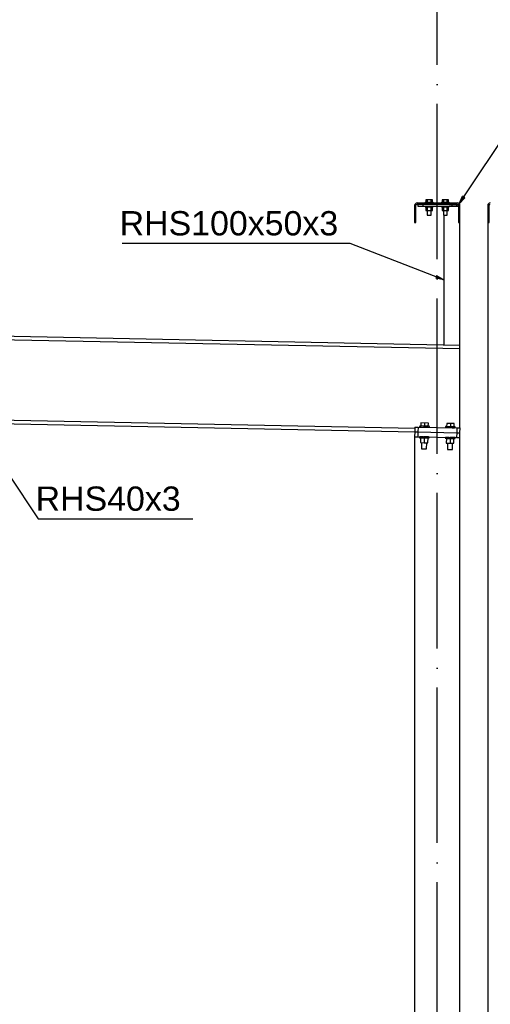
# Model space of a CAD drawing. Header units: millimetres. Extents: x 1814 to 94182, y 11562 to 49454.
# Tile 715 of 746: x 52086 to 52232, y 25286 to 25590. Entities that reach past the tile are written whole.
import ezdxf

# ---------------------------------------------------------------- set-up
doc = ezdxf.new("R2010")
doc.units = ezdxf.units.MM
doc.linetypes.add('ACAD_ISO04W100', pattern=[30, 24, -3, 0, -3])
for name, color, linetype in [('AS_Belki', 145, 'Continuous'), ('AS_Blachy', 30, 'Continuous'), ('AS_Sruby', 9, 'Continuous'), ('osie', 40, 'ACAD_ISO04W100')]:
    doc.layers.add(name, color=color, linetype=linetype)
doc.styles.add('ARIAL', font='arial.ttf')

msp = doc.modelspace()

# ---------------------------------------------------------------- linework, layer by layer
at = {"color": 7}
msp.add_line((52222.291, 25532.871), (52240.381, 25559.99), dxfattribs=at)
at = {"color": 0, "linetype": 'ByBlock', "lineweight": -2}
for p, q in [((52222.291, 25532.871), (52223.332, 25535.182)), ((52224.025, 25534.719), (52222.291, 25532.871)), ((52224.025, 25534.719), (52223.332, 25535.182)), ((52215.345, 25510.664), (52215.044, 25509.887)), ((52217.525, 25509.371), (52215.044, 25509.887)), ((52215.345, 25510.664), (52217.525, 25509.371))]:
    msp.add_line(p, q, dxfattribs=at)
at = {"color": 7}
for points in [[(52217.525, 25509.371), (52188.664, 25520.568), (52118.192, 25520.568)], [(52064.549, 25476.89), (52092.226, 25435.505), (52139.978, 25435.505)]]:
    msp.add_lwpolyline(points, dxfattribs=at)
at = {"layer": 'AS_Belki', "linetype": 'Continuous', "ltscale": 0.25}
for p, q in [((52209.325, 25533.105), (52221.725, 25533.105)), ((52208.525, 25532.305), (52208.525, 25527.105)), ((52208.925, 25527.105), (52208.925, 25532.305)), ((52209.325, 25532.705), (52221.725, 25532.705)), ((52222.125, 25532.105), (52219.225, 25532.105)), ((52222.125, 25532.305), (52222.125, 25527.105)), ((52222.525, 25527.105), (52222.525, 25532.305)), ((52231.125, 25532.705), (52231.291, 25532.705)), ((52231.125, 25532.705), (52231.125, 25532.305)), ((52231.125, 25532.305), (52231.125, 25527.105)), ((52231.525, 25527.105), (52231.525, 25532.305)), ((52208.525, 25527.105), (52208.925, 25527.105)), ((52217.525, 25529.355), (52217.525, 25489.208)), ((52222.125, 25527.105), (52222.525, 25527.105)), ((52222.525, 25489.108), (52222.525, 25527.105)), ((52231.125, 25527.105), (52231.525, 25527.105)), ((52231.125, 25527.105), (52231.125, 25080.655)), ((52222.525, 25489.108), (51471.125, 25504.108)), ((52063.868, 25491.255), (52222.525, 25488.087)), ((52222.525, 25463.603), (52222.525, 25489.108)), ((52015.125, 25466.243), (52208.555, 25462.381)), ((52208.576, 25463.401), (52063.369, 25466.3)), ((52208.525, 25460.881), (52208.525, 25044.705)), ((52222.525, 25047.965), (52222.525, 25460.602))]:
    msp.add_line(p, q, dxfattribs=at)
for centre, start, end in [((52209.325, 25532.305), 90, 180), ((52221.725, 25532.305), 0, 90), ((52231.925, 25532.305), 90, 180)]:
    msp.add_arc(centre, 0.8, start, end, dxfattribs=at)
at = {"layer": 'AS_Belki', "linetype": 'Continuous', "ltscale": 0.25, "extrusion": (-2.59853e-16, -1.28585e-47, -1)}
for centre, start, end in [((-52209.325, 25532.305), 0, 90), ((-52221.725, 25532.305), 90, 180), ((-52231.925, 25532.305), 0, 90)]:
    msp.add_arc(centre, 0.4, start, end, dxfattribs=at)
at = {"layer": 'AS_Blachy', "linetype": 'Continuous', "ltscale": 0.25}
for p, q in [((52209.526, 25532.705), (52209.526, 25532.106)), ((52209.526, 25532.106), (52209.64, 25532.106)), ((52209.64, 25532.106), (52209.965, 25532.106)), ((52209.965, 25532.106), (52210.452, 25532.106)), ((52210.452, 25532.106), (52211.026, 25532.106)), ((52211.026, 25532.705), (52211.026, 25532.106)), ((52211.026, 25532.106), (52220.026, 25532.106)), ((52220.026, 25532.705), (52220.026, 25532.106)), ((52220.026, 25532.106), (52220.6, 25532.106)), ((52220.6, 25532.106), (52221.086, 25532.106)), ((52221.086, 25532.106), (52221.411, 25532.106)), ((52221.411, 25532.106), (52221.526, 25532.106)), ((52221.526, 25532.106), (52221.526, 25532.705)), ((52221.526, 25532.106), (52221.672, 25532.106)), ((52221.672, 25532.106), (52222.026, 25532.106)), ((52222.026, 25532.546), (52222.026, 25532.106)), ((52222.026, 25532.106), (52222.132, 25532.106)), ((52222.379, 25532.706), (52222.364, 25532.706)), ((52222.526, 25532.706), (52222.379, 25532.706)), ((52222.526, 25532.106), (52222.526, 25532.706)), ((52208.585, 25463.881), (52208.555, 25462.381)), ((52208.585, 25463.881), (52222.585, 25463.601)), ((52208.585, 25463.881), (52208.878, 25463.875)), ((52208.878, 25463.875), (52209.585, 25463.861)), ((52209.585, 25463.861), (52209.555, 25462.361)), ((52221.585, 25463.621), (52221.555, 25462.122)), ((52221.585, 25463.621), (52222.292, 25463.607)), ((52222.292, 25463.607), (52222.585, 25463.601)), ((52222.555, 25462.102), (52222.585, 25463.601)), ((52208.555, 25462.381), (52208.525, 25460.881)), ((52208.525, 25460.881), (52208.818, 25460.875)), ((52208.555, 25462.381), (52208.848, 25462.375)), ((52208.555, 25462.381), (52208.848, 25462.375)), ((52208.818, 25460.875), (52209.525, 25460.861)), ((52208.848, 25462.375), (52209.555, 25462.361)), ((52208.848, 25462.375), (52209.555, 25462.361)), ((52209.555, 25462.361), (52209.525, 25460.861)), ((52209.525, 25460.861), (52221.525, 25460.622)), ((52209.555, 25462.361), (52221.555, 25462.122)), ((52221.555, 25462.122), (52221.525, 25460.622)), ((52221.525, 25460.622), (52222.232, 25460.608)), ((52221.555, 25462.122), (52222.262, 25462.107)), ((52221.555, 25462.122), (52222.262, 25462.107)), ((52222.232, 25460.608), (52222.525, 25460.602)), ((52222.262, 25462.107), (52222.555, 25462.102)), ((52222.262, 25462.107), (52222.555, 25462.102)), ((52222.525, 25460.602), (52222.555, 25462.102))]:
    msp.add_line(p, q, dxfattribs=at)
at = {"layer": 'AS_Sruby', "linetype": 'Continuous', "ltscale": 0.25}
for p, q in [((52211.825, 25533.355), (52211.848, 25533.355)), ((52211.825, 25533.355), (52211.825, 25533.105)), ((52211.848, 25533.355), (52211.917, 25533.355)), ((52211.917, 25533.355), (52212.027, 25533.355)), ((52212.524, 25534.105), (52212.024, 25534.105)), ((52212.024, 25534.105), (52212.024, 25533.355)), ((52212.027, 25533.355), (52212.177, 25533.355)), ((52212.177, 25533.355), (52212.359, 25533.355)), ((52212.359, 25533.355), (52212.566, 25533.355)), ((52213.526, 25534.105), (52212.524, 25534.105)), ((52212.524, 25533.355), (52212.524, 25534.105)), ((52212.566, 25533.355), (52212.791, 25533.355)), ((52212.791, 25533.355), (52213.025, 25533.355)), ((52213.025, 25533.355), (52213.259, 25533.355)), ((52213.259, 25533.355), (52213.484, 25533.355)), ((52213.484, 25533.355), (52213.692, 25533.355)), ((52214.027, 25534.105), (52213.526, 25534.105)), ((52213.526, 25534.105), (52213.526, 25533.355)), ((52213.692, 25533.355), (52213.874, 25533.355)), ((52213.874, 25533.355), (52214.023, 25533.355)), ((52214.023, 25533.355), (52214.134, 25533.355)), ((52214.027, 25533.355), (52214.027, 25534.105)), ((52214.134, 25533.355), (52214.202, 25533.355)), ((52214.202, 25533.355), (52214.225, 25533.355)), ((52214.225, 25533.105), (52214.225, 25533.355)), ((52216.825, 25533.355), (52216.848, 25533.355)), ((52216.825, 25533.355), (52216.825, 25533.105)), ((52216.848, 25533.355), (52216.917, 25533.355)), ((52216.917, 25533.355), (52217.027, 25533.355)), ((52217.524, 25534.105), (52217.024, 25534.105)), ((52217.024, 25534.105), (52217.024, 25533.355)), ((52217.027, 25533.355), (52217.177, 25533.355)), ((52217.177, 25533.355), (52217.359, 25533.355)), ((52217.359, 25533.355), (52217.566, 25533.355)), ((52218.526, 25534.105), (52217.524, 25534.105)), ((52217.524, 25533.355), (52217.524, 25534.105)), ((52217.566, 25533.355), (52217.791, 25533.355)), ((52217.791, 25533.355), (52218.025, 25533.355)), ((52218.025, 25533.355), (52218.259, 25533.355)), ((52218.259, 25533.355), (52218.484, 25533.355)), ((52218.484, 25533.355), (52218.692, 25533.355)), ((52219.027, 25534.105), (52218.526, 25534.105)), ((52218.526, 25534.105), (52218.526, 25533.355)), ((52218.692, 25533.355), (52218.874, 25533.355)), ((52218.874, 25533.355), (52219.023, 25533.355)), ((52219.023, 25533.355), (52219.134, 25533.355)), ((52219.027, 25533.355), (52219.027, 25534.105)), ((52219.134, 25533.355), (52219.202, 25533.355)), ((52219.202, 25533.355), (52219.225, 25533.355)), ((52219.225, 25533.105), (52219.225, 25533.355)), ((52211.825, 25532.106), (52211.825, 25531.856)), ((52211.825, 25531.856), (52211.848, 25531.856)), ((52211.848, 25531.856), (52211.917, 25531.856)), ((52211.917, 25531.856), (52212.027, 25531.856)), ((52212.024, 25531.856), (52212.024, 25530.776)), ((52212.024, 25530.776), (52212.524, 25530.776)), ((52212.027, 25531.856), (52212.177, 25531.856)), ((52212.177, 25531.856), (52212.359, 25531.856)), ((52212.359, 25531.856), (52212.566, 25531.856)), ((52212.425, 25530.776), (52212.425, 25529.355)), ((52212.524, 25530.776), (52212.524, 25531.856)), ((52212.524, 25530.776), (52213.526, 25530.776)), ((52212.566, 25531.856), (52212.791, 25531.856)), ((52212.791, 25531.856), (52213.025, 25531.856)), ((52213.025, 25531.856), (52213.259, 25531.856)), ((52213.259, 25531.856), (52213.484, 25531.856)), ((52213.484, 25531.856), (52213.692, 25531.856)), ((52213.526, 25531.856), (52213.526, 25530.776)), ((52213.526, 25530.776), (52214.027, 25530.776)), ((52213.625, 25529.355), (52213.625, 25530.776)), ((52213.692, 25531.856), (52213.874, 25531.856)), ((52213.874, 25531.856), (52214.023, 25531.856)), ((52214.023, 25531.856), (52214.134, 25531.856)), ((52214.027, 25530.776), (52214.027, 25531.856)), ((52214.134, 25531.856), (52214.202, 25531.856)), ((52214.202, 25531.856), (52214.225, 25531.856)), ((52214.225, 25531.856), (52214.225, 25532.106)), ((52216.825, 25532.106), (52216.825, 25531.856)), ((52216.825, 25531.856), (52216.848, 25531.856)), ((52216.848, 25531.856), (52216.917, 25531.856)), ((52216.917, 25531.856), (52217.027, 25531.856)), ((52217.024, 25531.856), (52217.024, 25530.776)), ((52217.024, 25530.776), (52217.524, 25530.776)), ((52217.027, 25531.856), (52217.177, 25531.856)), ((52217.177, 25531.856), (52217.359, 25531.856)), ((52217.359, 25531.856), (52217.566, 25531.856)), ((52217.425, 25530.776), (52217.425, 25529.355)), ((52217.524, 25530.776), (52217.524, 25531.856)), ((52217.524, 25530.776), (52218.526, 25530.776)), ((52217.566, 25531.856), (52217.791, 25531.856)), ((52217.791, 25531.856), (52218.025, 25531.856)), ((52218.025, 25531.856), (52218.259, 25531.856)), ((52218.259, 25531.856), (52218.484, 25531.856)), ((52218.484, 25531.856), (52218.692, 25531.856)), ((52218.526, 25531.856), (52218.526, 25530.776)), ((52218.526, 25530.776), (52219.027, 25530.776)), ((52218.625, 25529.355), (52218.625, 25530.776)), ((52218.692, 25531.856), (52218.874, 25531.856)), ((52218.874, 25531.856), (52219.023, 25531.856)), ((52219.023, 25531.856), (52219.134, 25531.856)), ((52219.027, 25530.776), (52219.027, 25531.856)), ((52219.134, 25531.856), (52219.202, 25531.856)), ((52219.202, 25531.856), (52219.225, 25531.856)), ((52219.225, 25531.856), (52219.225, 25532.106)), ((52212.425, 25529.355), (52212.471, 25529.355)), ((52212.471, 25529.355), (52212.601, 25529.355)), ((52212.601, 25529.355), (52212.796, 25529.355)), ((52212.796, 25529.355), (52213.025, 25529.355)), ((52213.025, 25529.355), (52213.255, 25529.355)), ((52213.255, 25529.355), (52213.449, 25529.355)), ((52213.449, 25529.355), (52213.58, 25529.355)), ((52213.58, 25529.355), (52213.625, 25529.355)), ((52217.425, 25529.355), (52217.471, 25529.355)), ((52217.471, 25529.355), (52217.601, 25529.355)), ((52217.601, 25529.355), (52217.796, 25529.355)), ((52217.796, 25529.355), (52218.025, 25529.355)), ((52218.025, 25529.355), (52218.255, 25529.355)), ((52218.255, 25529.355), (52218.449, 25529.355)), ((52218.449, 25529.355), (52218.58, 25529.355)), ((52218.58, 25529.355), (52218.625, 25529.355)), ((52210.092, 25464.151), (52210.086, 25463.851)), ((52210.121, 25464.15), (52210.092, 25464.151)), ((52210.206, 25464.148), (52210.121, 25464.15)), ((52210.206, 25464.148), (52210.121, 25464.15)), ((52210.345, 25464.146), (52210.206, 25464.148)), ((52210.345, 25464.146), (52210.206, 25464.148)), ((52210.339, 25463.846), (52210.525, 25463.842)), ((52210.428, 25464.144), (52210.345, 25464.146)), ((52210.531, 25464.142), (52210.345, 25464.146)), ((52210.454, 25465.144), (52210.434, 25464.144)), ((52212.77, 25465.097), (52210.454, 25465.144)), ((52212.77, 25465.097), (52210.454, 25465.144)), ((52210.759, 25464.137), (52210.531, 25464.142)), ((52211.018, 25464.132), (52210.759, 25464.137)), ((52211.299, 25464.127), (52211.018, 25464.132)), ((52211.293, 25463.827), (52211.586, 25463.821)), ((52211.592, 25464.121), (52211.299, 25464.127)), ((52211.586, 25463.821), (52211.878, 25463.815)), ((52211.612, 25465.121), (52211.592, 25464.121)), ((52211.592, 25464.121), (52212.75, 25464.098)), ((52211.884, 25464.115), (52211.592, 25464.121)), ((52212.166, 25464.109), (52211.884, 25464.115)), ((52212.425, 25464.104), (52212.166, 25464.109)), ((52212.652, 25464.1), (52212.425, 25464.104)), ((52212.839, 25464.096), (52212.652, 25464.1)), ((52212.75, 25464.098), (52212.77, 25465.097)), ((52212.839, 25464.096), (52212.756, 25464.098)), ((52212.977, 25464.093), (52212.839, 25464.096)), ((52212.977, 25464.093), (52212.839, 25464.096)), ((52213.063, 25464.091), (52212.977, 25464.093)), ((52213.063, 25464.091), (52212.977, 25464.093)), ((52213.092, 25464.091), (52213.063, 25464.091)), ((52213.086, 25463.791), (52213.092, 25464.091)), ((52218.091, 25463.991), (52218.085, 25463.691)), ((52218.119, 25463.99), (52218.091, 25463.991)), ((52218.113, 25463.691), (52218.199, 25463.689)), ((52218.205, 25463.989), (52218.119, 25463.99)), ((52218.205, 25463.989), (52218.119, 25463.99)), ((52218.199, 25463.689), (52218.337, 25463.686)), ((52218.343, 25463.986), (52218.205, 25463.989)), ((52218.343, 25463.986), (52218.205, 25463.989)), ((52218.427, 25463.984), (52218.343, 25463.986)), ((52218.53, 25463.982), (52218.343, 25463.986)), ((52218.452, 25464.984), (52218.432, 25463.984)), ((52218.432, 25463.984), (52219.59, 25463.961)), ((52220.768, 25464.938), (52218.452, 25464.984)), ((52219.61, 25464.961), (52218.452, 25464.984)), ((52218.757, 25463.978), (52218.53, 25463.982)), ((52219.016, 25463.973), (52218.757, 25463.978)), ((52219.298, 25463.967), (52219.016, 25463.973)), ((52219.59, 25463.961), (52219.298, 25463.967)), ((52219.61, 25464.961), (52219.59, 25463.961)), ((52219.883, 25463.955), (52219.59, 25463.961)), ((52220.768, 25464.938), (52219.61, 25464.961)), ((52220.164, 25463.95), (52219.883, 25463.955)), ((52220.158, 25463.65), (52220.418, 25463.645)), ((52220.423, 25463.944), (52220.164, 25463.95)), ((52220.418, 25463.645), (52220.645, 25463.64)), ((52220.651, 25463.94), (52220.423, 25463.944)), ((52220.837, 25463.936), (52220.651, 25463.94)), ((52220.748, 25463.938), (52220.768, 25464.938)), ((52220.837, 25463.936), (52220.754, 25463.938)), ((52220.831, 25463.636), (52220.97, 25463.634)), ((52220.976, 25463.933), (52220.837, 25463.936)), ((52220.976, 25463.933), (52220.837, 25463.936)), ((52221.061, 25463.932), (52220.976, 25463.933)), ((52221.061, 25463.932), (52220.976, 25463.933)), ((52221.055, 25463.632), (52221.084, 25463.631)), ((52221.09, 25463.931), (52221.061, 25463.932)), ((52221.084, 25463.631), (52221.09, 25463.931)), ((52210.026, 25460.851), (52210.02, 25460.551)), ((52210.02, 25460.551), (52210.049, 25460.551)), ((52210.055, 25460.851), (52210.026, 25460.851)), ((52210.049, 25460.551), (52210.134, 25460.549)), ((52210.14, 25460.849), (52210.055, 25460.851)), ((52210.14, 25460.849), (52210.055, 25460.851)), ((52210.134, 25460.549), (52210.273, 25460.546)), ((52210.279, 25460.846), (52210.14, 25460.849)), ((52210.279, 25460.846), (52210.14, 25460.849)), ((52210.273, 25460.546), (52210.46, 25460.543)), ((52210.466, 25460.843), (52210.279, 25460.846)), ((52210.466, 25460.843), (52210.279, 25460.846)), ((52210.362, 25460.545), (52210.332, 25459.065)), ((52210.46, 25460.543), (52210.687, 25460.538)), ((52210.522, 25460.841), (52210.466, 25460.843)), ((52210.693, 25460.838), (52210.466, 25460.843)), ((52210.687, 25460.538), (52210.946, 25460.533)), ((52210.952, 25460.833), (52210.693, 25460.838)), ((52210.726, 25460.837), (52210.787, 25460.836)), ((52210.946, 25460.533), (52211.227, 25460.527)), ((52211.233, 25460.827), (52210.952, 25460.833)), ((52211.227, 25460.527), (52211.52, 25460.521)), ((52211.233, 25460.827), (52211.526, 25460.821)), ((52211.52, 25460.521), (52211.491, 25459.042)), ((52211.52, 25460.521), (52211.813, 25460.516)), ((52211.819, 25460.816), (52211.526, 25460.821)), ((52211.813, 25460.516), (52212.094, 25460.51)), ((52212.1, 25460.81), (52211.819, 25460.816)), ((52212.094, 25460.51), (52212.353, 25460.505)), ((52212.359, 25460.805), (52212.1, 25460.81)), ((52212.265, 25460.807), (52212.326, 25460.805)), ((52212.353, 25460.505), (52212.58, 25460.5)), ((52212.586, 25460.8), (52212.359, 25460.805)), ((52212.58, 25460.5), (52212.767, 25460.497)), ((52212.773, 25460.796), (52212.586, 25460.8)), ((52212.773, 25460.797), (52212.586, 25460.8)), ((52212.649, 25459.019), (52212.678, 25460.498)), ((52212.767, 25460.497), (52212.906, 25460.494)), ((52212.912, 25460.794), (52212.773, 25460.797)), ((52212.912, 25460.794), (52212.773, 25460.796)), ((52212.906, 25460.494), (52212.991, 25460.492)), ((52212.997, 25460.792), (52212.912, 25460.794)), ((52212.997, 25460.792), (52212.912, 25460.794)), ((52212.991, 25460.492), (52213.02, 25460.492)), ((52213.026, 25460.791), (52212.997, 25460.792)), ((52213.02, 25460.492), (52213.026, 25460.791)), ((52218.025, 25460.692), (52218.019, 25460.392)), ((52218.019, 25460.392), (52218.048, 25460.391)), ((52218.054, 25460.691), (52218.025, 25460.692)), ((52218.048, 25460.391), (52218.133, 25460.389)), ((52218.139, 25460.689), (52218.054, 25460.691)), ((52218.139, 25460.689), (52218.054, 25460.691)), ((52218.133, 25460.389), (52218.271, 25460.387)), ((52218.277, 25460.687), (52218.139, 25460.689)), ((52218.277, 25460.687), (52218.139, 25460.689)), ((52218.271, 25460.387), (52218.458, 25460.383)), ((52218.464, 25460.683), (52218.277, 25460.687)), ((52218.464, 25460.683), (52218.277, 25460.687)), ((52218.36, 25460.385), (52218.331, 25458.905)), ((52218.458, 25460.383), (52218.685, 25460.378)), ((52218.691, 25460.678), (52218.464, 25460.683)), ((52218.685, 25460.378), (52218.945, 25460.373)), ((52218.951, 25460.673), (52218.691, 25460.678)), ((52218.945, 25460.373), (52219.226, 25460.368)), ((52219.232, 25460.668), (52218.951, 25460.673)), ((52219.226, 25460.368), (52219.518, 25460.362)), ((52219.232, 25460.668), (52219.524, 25460.662)), ((52219.518, 25460.362), (52219.489, 25458.882)), ((52219.518, 25460.362), (52219.811, 25460.356)), ((52219.817, 25460.656), (52219.524, 25460.662)), ((52219.811, 25460.356), (52220.092, 25460.35)), ((52220.098, 25460.65), (52219.817, 25460.656)), ((52220.092, 25460.35), (52220.352, 25460.345)), ((52220.358, 25460.645), (52220.098, 25460.65)), ((52220.352, 25460.345), (52220.579, 25460.341)), ((52220.585, 25460.641), (52220.358, 25460.645)), ((52220.579, 25460.341), (52220.765, 25460.337)), ((52220.771, 25460.637), (52220.585, 25460.641)), ((52220.771, 25460.637), (52220.585, 25460.641)), ((52220.647, 25458.859), (52220.677, 25460.339)), ((52220.765, 25460.337), (52220.904, 25460.334)), ((52220.91, 25460.634), (52220.771, 25460.637)), ((52220.91, 25460.634), (52220.771, 25460.637)), ((52220.904, 25460.334), (52220.989, 25460.332)), ((52220.995, 25460.632), (52220.91, 25460.634)), ((52220.995, 25460.632), (52220.91, 25460.634)), ((52220.989, 25460.332), (52221.018, 25460.332)), ((52221.024, 25460.632), (52220.995, 25460.632)), ((52221.018, 25460.332), (52221.024, 25460.632)), ((52210.332, 25459.065), (52211.491, 25459.042)), ((52210.691, 25459.058), (52210.652, 25457.138)), ((52210.652, 25457.138), (52210.713, 25457.137)), ((52210.713, 25457.137), (52210.887, 25457.133)), ((52210.887, 25457.133), (52211.146, 25457.128)), ((52211.146, 25457.128), (52211.452, 25457.122)), ((52211.452, 25457.122), (52211.758, 25457.116)), ((52211.491, 25459.042), (52212.649, 25459.019)), ((52211.758, 25457.116), (52212.018, 25457.111)), ((52212.018, 25457.111), (52212.191, 25457.107)), ((52212.191, 25457.107), (52212.252, 25457.106)), ((52212.252, 25457.106), (52212.29, 25459.026)), ((52218.331, 25458.905), (52219.489, 25458.882)), ((52218.689, 25458.898), (52218.651, 25456.979)), ((52219.489, 25458.882), (52220.647, 25458.859)), ((52220.25, 25456.947), (52220.289, 25458.866)), ((52218.651, 25456.979), (52218.712, 25456.977)), ((52218.712, 25456.977), (52218.885, 25456.974)), ((52218.885, 25456.974), (52219.145, 25456.969)), ((52219.145, 25456.969), (52219.451, 25456.963)), ((52219.451, 25456.963), (52219.757, 25456.956)), ((52219.757, 25456.956), (52220.016, 25456.951)), ((52220.016, 25456.951), (52220.19, 25456.948)), ((52220.19, 25456.948), (52220.25, 25456.947))]:
    msp.add_line(p, q, dxfattribs=at)
at = {"layer": 'osie', "ltscale": 2}
msp.add_lwpolyline([(52215.525, 24914.705), (52215.525, 25642.706), (52192.9, 25665.332)], dxfattribs=at)

# ---------------------------------------------------------------- texts
at = {"color": 7, "style": 'ARIAL'}
for s, p in [('RHS100x50x3 ', (52117.368, 25523.068)), ('RHS40x3 ', (52091.402, 25438.005))]:
    msp.add_text(s, height=7.5, dxfattribs=at).set_placement(p)

doc.saveas('drawing.dxf')
